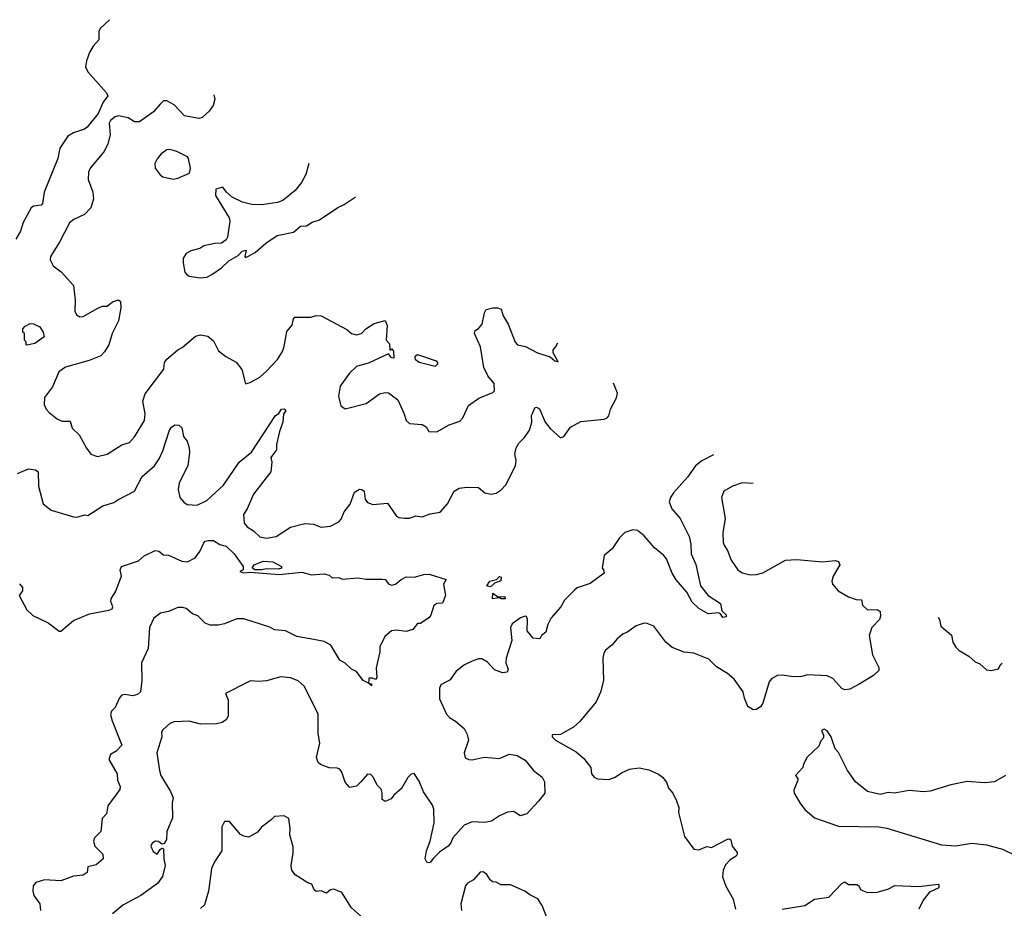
# Model space of a CAD drawing. Extents: x 1771496 to 1971148, y 471553 to 643630.
# Tile 687 of 702: x 1925260 to 1931387, y 573248 to 578779. Entities that reach past the tile are written whole.
import ezdxf

# ---------------------------------------------------------------- set-up
doc = ezdxf.new("R2010")
doc.units = 0

msp = doc.modelspace()

# ---------------------------------------------------------------- linework, layer by layer
at = {"layer": '0CON10XD'}
for points in [[(1925818.5, 578779.5), (1925761.6, 578725), (1925753.4, 578705), (1925752.1, 578655), (1925718, 578615), (1925695, 578575.6), (1925675, 578524), (1925668.9, 578485), (1925684.1, 578455), (1925800.9, 578325), (1925808.2, 578305), (1925780, 578265), (1925748.1, 578195), (1925679.4, 578110.6), (1925662.6, 578097.4), (1925594.5, 578074.5), (1925559.6, 578055), (1925510.8, 577979.2), (1925497, 577915), (1925413.3, 577705), (1925402.5, 577635), (1925393.8, 577625), (1925345, 577619.2), (1925331.2, 577608.8), (1925282.3, 577517.7), (1925265, 577462.7), (1925235, 577413.1)], [(1926467.5, 578311.5), (1926473.8, 578285), (1926464, 578245), (1926439.7, 578210.3), (1926395, 578170), (1926375, 578163.8), (1926285, 578181.4), (1926220.3, 578250.3), (1926175, 578273.8), (1926155, 578273.8), (1926135, 578254.2), (1926092.5, 578205), (1926005, 578143.5), (1925975, 578144.5), (1925935, 578168.1), (1925875, 578180), (1925855, 578174.4), (1925825, 578152.5), (1925816.9, 578135), (1925823.1, 578065), (1925808.1, 578005), (1925782.6, 577957.4), (1925698, 577855), (1925688.8, 577831.2), (1925685.8, 577785), (1925714.3, 577705), (1925719.4, 577665), (1925702.6, 577607.4), (1925663, 577567), (1925596.2, 577535), (1925569.2, 577515), (1925508, 577395), (1925452, 577305), (1925450, 577285), (1925467.5, 577247.5), (1925518.9, 577208.9), (1925595.3, 577125.3), (1925605.5, 577034.5), (1925602.2, 576965), (1925612.6, 576942.6), (1925635, 576930), (1925655, 576931.9), (1925745.4, 576984.6), (1925775.9, 576995.9), (1925805, 576996), (1925837.9, 577022.1), (1925875, 577036), (1925886.7, 577025), (1925890, 576985), (1925874.2, 576905), (1925835.8, 576825), (1925815.6, 576755), (1925788.3, 576711.7), (1925765, 576687.1), (1925692.4, 576657.6), (1925544.6, 576615.4), (1925502.6, 576587.4), (1925465, 576493.8), (1925413.4, 576426.6), (1925413.3, 576385), (1925425.7, 576355), (1925442.9, 576335), (1925495, 576292.2), (1925525, 576279.5), (1925575, 576280), (1925585.9, 576235.9), (1925630, 576195), (1925675, 576112.5), (1925702.5, 576075), (1925745, 576060), (1925805, 576073.8), (1925895, 576133.3), (1925942.3, 576147.7), (1925975, 576182), (1926037.5, 576285), (1926040.4, 576325), (1926026.7, 576405), (1926040.5, 576449.5), (1926157, 576603), (1926162.1, 576645), (1926175, 576665.9), (1926245, 576724.3), (1926271.8, 576738.2), (1926355, 576810), (1926385, 576817.5), (1926430, 576810), (1926465, 576780), (1926497.3, 576717.3), (1926542.8, 576682.8), (1926606.6, 576646.6), (1926642, 576602), (1926665, 576512.5), (1926695, 576520), (1926755, 576553.8), (1926795, 576591.2), (1926864.2, 576665), (1926896.3, 576713.7), (1926905.5, 576744.5), (1926922.4, 576837.6), (1926955, 576878.8), (1926962.9, 576917.1), (1926972.5, 576927.5), (1927072.5, 576927.5), (1927105, 576938.8), (1927136.4, 576936.4), (1927295, 576851.8), (1927325, 576826.9), (1927355, 576818.6), (1927386.7, 576825), (1927414.5, 576855.5), (1927465, 576888.8), (1927535, 576906.7), (1927545.6, 576875), (1927541.2, 576785), (1927561.7, 576761.7), (1927562.5, 576722.5), (1927575, 576730), (1927587, 576717), (1927588.3, 576671.7), (1927573.6, 576673.6), (1927555, 576700), (1927435, 576644), (1927355, 576620), (1927311.2, 576578.8), (1927255, 576497.5), (1927243.8, 576435), (1927257.5, 576375), (1927285, 576356.7), (1927415, 576390), (1927499.5, 576450.5), (1927535, 576459.2), (1927555, 576457.5), (1927612.1, 576412.1), (1927650.8, 576330.8), (1927664, 576285), (1927685, 576266.7), (1927765, 576260), (1927790, 576245), (1927806.4, 576216.4), (1927855, 576214), (1927932.8, 576257.2), (1927999.1, 576280.9), (1928018.3, 576301.7), (1928051.7, 576378.3), (1928117.6, 576422.4), (1928205, 576458.6), (1928215, 576470), (1928211.4, 576515), (1928173.3, 576563.3), (1928147.5, 576615), (1928127.3, 576742.7), (1928090, 576825), (1928093.3, 576845), (1928115, 576856.7), (1928138, 576885), (1928152, 576955), (1928163.3, 576975), (1928205, 576986.7), (1928235, 576986.2), (1928256.8, 576976.8), (1928269.4, 576935), (1928298.6, 576885), (1928342.9, 576772.9), (1928357.5, 576755), (1928407.5, 576745), (1928482.5, 576705), (1928561.7, 576681.7), (1928590, 576655), (1928610, 576650), (1928580, 576705), (1928580, 576725), (1928595, 576740), (1928609.1, 576767.1)], [(1926215, 577787.5), (1926245, 577793.3), (1926317.5, 577825), (1926323.3, 577855), (1926310.8, 577915), (1926303.3, 577925), (1926238.8, 577958.8), (1926195, 577971.2), (1926175, 577968.8), (1926140, 577945), (1926115, 577913.3), (1926100, 577885), (1926103.3, 577855), (1926134.1, 577814.1), (1926151.4, 577801.4), (1926215, 577787.5)], [(1927059.6, 577884.5), (1927041.2, 577815), (1927013.8, 577765), (1926974.2, 577715.8), (1926896.8, 577653.2), (1926865, 577642), (1926764.1, 577625.9), (1926705, 577630), (1926646.7, 577643.3), (1926582.5, 577675), (1926547.5, 577705), (1926525, 577737.5), (1926480, 577725), (1926477.5, 577685), (1926563.3, 577545), (1926566.7, 577525), (1926552.5, 577425), (1926545, 577410), (1926515, 577387.5), (1926473.9, 577386.1), (1926405, 577372.5), (1926380, 577355), (1926325, 577340), (1926295, 577323.3), (1926276.7, 577295), (1926276.7, 577265), (1926288.3, 577208.3), (1926297.5, 577195), (1926315, 577183.3), (1926383.3, 577173.3), (1926425, 577177.5), (1926455, 577193.3), (1926515, 577233.8), (1926561.7, 577278.3), (1926619.3, 577310.7), (1926645, 577337.5), (1926670, 577345), (1926660, 577305), (1926665, 577300), (1926675, 577302.5), (1926725, 577330), (1926791.7, 577388.3), (1926862.5, 577435), (1926963.6, 577456.4), (1927006.4, 577493.6), (1927045, 577496.7), (1927080.5, 577519.5), (1927125, 577533.8), (1927239.5, 577610.5), (1927278.3, 577628.3), (1927347.5, 577675), (1927349.4, 577675.6)], [(1925305, 576752.5), (1925300, 576755), (1925300, 576775), (1925290, 576785), (1925290, 576825), (1925280, 576835), (1925280, 576855), (1925295, 576872.5), (1925325, 576888), (1925345.8, 576885.8), (1925385, 576866.7), (1925405.8, 576835), (1925412.5, 576805), (1925355, 576763.8), (1925305, 576752.5)], [(1927845, 576619.6), (1927745, 576645.4), (1927722.8, 576662.8), (1927720.5, 576685), (1927735, 576695.4), (1927850.8, 576655), (1927859.6, 576645), (1927859.6, 576635), (1927845, 576619.6)], [(1925245.6, 575954.4), (1925315, 575984.2), (1925358.3, 575978.3), (1925374.1, 575964.1), (1925376.2, 575875), (1925406.7, 575765), (1925456.4, 575726.4), (1925594, 575684), (1925615, 575682), (1925665, 575696.7), (1925685, 575692.5), (1925777.6, 575752.4), (1925845, 575773.8), (1925870, 575790), (1925973.5, 575845), (1926023.1, 575935), (1926098.5, 576001.5), (1926128.5, 576045), (1926151.5, 576095), (1926192.9, 576225), (1926205, 576243.3), (1926225, 576257.5), (1926250, 576255), (1926268.3, 576238.3), (1926280, 576185), (1926301.2, 576155), (1926314.3, 576114.3), (1926316.8, 576083.2), (1926306.9, 576005), (1926253.3, 575895), (1926246.7, 575855), (1926255.8, 575805), (1926280.8, 575775), (1926301.7, 575761.7), (1926365, 575757.7), (1926425, 575786.4), (1926528.1, 575881.9), (1926625.6, 576025), (1926702.3, 576087.7), (1926852.5, 576315), (1926871.7, 576328.3), (1926890, 576355), (1926905, 576357.1), (1926915.8, 576345), (1926902.5, 576325), (1926898, 576275), (1926875.8, 576215), (1926858.6, 576135), (1926857.3, 576102.7), (1926822, 576055), (1926828.6, 576025), (1926823.5, 575965), (1926714.7, 575825.3), (1926676.2, 575735), (1926651.7, 575698.3), (1926656, 575645), (1926675, 575622.5), (1926715, 575598), (1926755, 575560), (1926795, 575551.2), (1926856.8, 575563.2), (1926945, 575621.2), (1927035, 575643.8), (1927088.3, 575638.3), (1927135, 575620), (1927195, 575626.2), (1927245, 575653.8), (1927260.5, 575669.5), (1927280, 575715), (1927316.1, 575763.9), (1927342.5, 575837.5), (1927375, 575856.7), (1927390, 575855), (1927403.6, 575843.6), (1927409.5, 575795), (1927423.7, 575773.7), (1927457.6, 575762.4), (1927549.2, 575769.2), (1927605, 575688), (1927619.7, 575679.7), (1927655, 575675.7), (1927685, 575676), (1927725, 575691.2), (1927765, 575684), (1927815, 575704.2), (1927877, 575713), (1927921.2, 575765), (1927963.3, 575845), (1927995, 575863.3), (1928045, 575870), (1928115, 575866.7), (1928154, 575834), (1928195, 575826.2), (1928225, 575831.2), (1928255, 575852), (1928285.4, 575884.6), (1928345, 576002.5), (1928349.2, 576035), (1928342, 576075), (1928350, 576115), (1928366.4, 576143.6), (1928401.5, 576178.5), (1928432.5, 576225), (1928446.5, 576275), (1928444.5, 576315), (1928451.3, 576328.7), (1928466.4, 576363.6), (1928475, 576367.5), (1928495, 576356.7), (1928530, 576275), (1928561.1, 576235), (1928625, 576175.8), (1928645, 576184), (1928687.2, 576242.7), (1928751.5, 576278.5), (1928896.6, 576293.4), (1928915, 576301.4), (1928925, 576314), (1928937.3, 576355), (1928974.5, 576425), (1928978.9, 576455), (1928955.8, 576517.2)], [(1929576.3, 576069.7), (1929505, 576034.3), (1929465, 576003.1), (1929415, 575931.1), (1929328.2, 575835), (1929308.9, 575805), (1929302, 575778), (1929318.9, 575735), (1929370.6, 575675), (1929425, 575563.3), (1929435.3, 575515.3), (1929438.2, 575455), (1929467, 575387), (1929496.7, 575255), (1929544.1, 575194.1), (1929620, 575145), (1929630, 575100), (1929655.4, 575075.4), (1929655, 575061.2), (1929635, 575058.8), (1929621.2, 575081.2), (1929608, 575088), (1929545, 575081.4), (1929485, 575114), (1929445, 575152.9), (1929411.8, 575215), (1929345, 575293.5), (1929320.9, 575335), (1929285, 575422.9), (1929268.2, 575445), (1929210.8, 575490.8), (1929145, 575565.6), (1929105, 575598.9), (1929075, 575604.4), (1929026.4, 575586.4), (1928992.9, 575555), (1928945.7, 575485), (1928896, 575445), (1928884, 575365), (1928893.3, 575355), (1928896.7, 575335), (1928810.4, 575269.6), (1928728.1, 575241.9), (1928711.5, 575228.5), (1928650, 575165), (1928626.3, 575123.6), (1928568.1, 575055), (1928545.6, 575015), (1928532.9, 574967.1), (1928506.2, 574945), (1928496.7, 574925), (1928455, 574930), (1928418, 574975), (1928420, 575045), (1928413.3, 575063.3), (1928405, 575066.2), (1928376.7, 575055), (1928325, 575018), (1928314.2, 574995), (1928322, 574915), (1928288.1, 574805), (1928285.8, 574775), (1928299.2, 574735), (1928292.5, 574717.5), (1928264.5, 574714.5), (1928215, 574733.1), (1928170.2, 574780.2), (1928135, 574801.1), (1928115, 574800.5), (1928075, 574786.2), (1928026.9, 574763.1), (1927976, 574725), (1927939.1, 574670.9), (1927881.2, 574638.8), (1927872.6, 574617.4), (1927872.4, 574552.4), (1927915.6, 574455.6), (1927934.2, 574435), (1927972.4, 574412.4), (1928026.7, 574366.7), (1928045, 574330), (1928052.5, 574295), (1928026.7, 574215), (1928032.5, 574185), (1928053.8, 574173.8), (1928075, 574172.9), (1928150.9, 574189.1), (1928245, 574180.8), (1928305, 574206.9), (1928355, 574199.6), (1928405, 574170), (1928458, 574105), (1928511.2, 574065), (1928525.5, 574035.5), (1928527.6, 573965), (1928489.3, 573915), (1928415, 573836.9), (1928375, 573824.3), (1928335, 573849.4), (1928295, 573845.8), (1928245, 573823.8), (1928195, 573790), (1928155, 573782.9), (1928075, 573785.6), (1928025, 573765.8), (1927955, 573686.7), (1927943.8, 573656.2), (1927927.1, 573635), (1927873.2, 573596.8), (1927832, 573558), (1927815.9, 573534.1), (1927805, 573530), (1927793.3, 573535), (1927784, 573555), (1927791.9, 573605), (1927813.5, 573665), (1927839.3, 573780.7), (1927837.9, 573865), (1927828.9, 573888.9), (1927772.7, 573972.7), (1927745, 574040), (1927715, 574086.7), (1927695, 574082.5), (1927675, 574062.5), (1927635.8, 573994.2), (1927588.3, 573951.7), (1927571.7, 573928.3), (1927535, 573912.5), (1927516.1, 573926.1), (1927516, 573965), (1927509.2, 573989.2), (1927484.2, 574014.2), (1927462.3, 574062.3), (1927445, 574080), (1927425, 574083.8), (1927382, 574035), (1927355, 574008.8), (1927315, 574000), (1927285, 574032.5), (1927265.5, 574095.5), (1927253, 574113), (1927235, 574120.8), (1927185, 574121.9), (1927132.8, 574142.8), (1927118, 574155), (1927106.2, 574186.2), (1927126.7, 574275), (1927117.3, 574335), (1927118.2, 574458.2), (1927030.3, 574630.3), (1926993.2, 574663.2), (1926945, 574682.5), (1926885, 574688.8), (1926795.9, 574664.1), (1926745, 574658.8), (1926697, 574663), (1926675, 574653.3), (1926540, 574585), (1926556.2, 574545), (1926556.2, 574445), (1926546.4, 574423.6), (1926520, 574405), (1926485, 574396.2), (1926385, 574394.2), (1926315, 574411.9), (1926222.1, 574407.9), (1926195, 574398), (1926151.2, 574358.8), (1926143.3, 574343.3), (1926144, 574315), (1926114, 574215), (1926129.4, 574105), (1926138.9, 574075), (1926199.1, 573975), (1926215.8, 573935), (1926209.2, 573905), (1926210, 573810), (1926174.7, 573725.3), (1926173.2, 573676.8), (1926159.4, 573650.6), (1926145, 573648), (1926123.5, 573663.5), (1926105, 573664.7), (1926085, 573653.1), (1926075.8, 573635), (1926090.7, 573600.7), (1926115, 573584.5), (1926135, 573614), (1926145, 573621.2), (1926155, 573617.5), (1926156.9, 573555), (1926166.2, 573515), (1926147.8, 573445), (1926118.3, 573401.7), (1926013.2, 573326.8), (1925902.4, 573267.6), (1925837, 573213)], [(1929823.1, 575891.7), (1929755, 575896.8), (1929695, 575876.5), (1929640.8, 575845), (1929627.5, 575805), (1929649.2, 575675), (1929635.9, 575584.1), (1929637.5, 575525), (1929645, 575503.3), (1929664.3, 575474.3), (1929687.5, 575415), (1929728.8, 575355), (1929755.7, 575335.7), (1929805, 575324.3), (1929845, 575325.8), (1929885, 575335.7), (1930025, 575415.7), (1930095, 575419.4), (1930255, 575405.6), (1930335, 575412.5), (1930355.9, 575405.9), (1930363.3, 575385), (1930321.2, 575315), (1930313.6, 575283.6), (1930317.5, 575265), (1930352.5, 575225), (1930417.3, 575187.3), (1930465, 575170), (1930497.3, 575167.3), (1930503.8, 575135), (1930535, 575106.2), (1930595, 575108.8), (1930613.3, 575095), (1930616.4, 575066.4), (1930610, 575045), (1930562, 574995), (1930545.7, 574945), (1930566, 574825), (1930605, 574746.7), (1930605, 574727.5), (1930573.7, 574696.3), (1930486.9, 574645), (1930425, 574611.2), (1930395, 574607.5), (1930376.4, 574616.4), (1930319.3, 574679.3), (1930285, 574695.8), (1930165, 574700.8), (1930125, 574691.2), (1930075, 574689.2), (1930005, 574700), (1929975, 574696.9), (1929940.9, 574679.1), (1929923.2, 574656.8), (1929883.3, 574525), (1929871.2, 574505), (1929844.3, 574485.7), (1929825, 574482.5), (1929791.4, 574505), (1929770, 574555), (1929761.4, 574595), (1929705.7, 574675), (1929665, 574709.4), (1929595, 574751.1), (1929548.5, 574798.5), (1929455, 574836.7), (1929395, 574841.4), (1929320.3, 574870.3), (1929280, 574905), (1929205, 575003.3), (1929165, 575021.2), (1929145, 575023.8), (1929095, 575006), (1929037.5, 574965), (1929015, 574955.8), (1928977.1, 574925), (1928943.6, 574886.4), (1928905.8, 574855), (1928894.6, 574835.4), (1928889.4, 574805), (1928893.1, 574665), (1928875, 574592.5), (1928846.8, 574533.2), (1928745, 574410), (1928705.5, 574374.5), (1928625, 574330), (1928573, 574327), (1928572.5, 574315), (1928594.3, 574294.3), (1928722.1, 574222.1), (1928769.8, 574179.8), (1928814, 574125), (1928818.6, 574085), (1928835, 574064.2), (1928855, 574054.3), (1928925, 574050.6), (1928965, 574063.5), (1929005, 574091.9), (1929055, 574112.9), (1929115, 574121.4), (1929175, 574108.8), (1929235, 574083.8), (1929260, 574065), (1929285, 574032.5), (1929297.5, 573995), (1929324.1, 573964.1), (1929347.7, 573917.7), (1929361.2, 573875), (1929358.8, 573845), (1929395.8, 573695), (1929455.6, 573615.6), (1929485, 573610.8), (1929535, 573632.5), (1929565, 573627.1), (1929665, 573677.5), (1929675, 573680), (1929684.2, 573674.2), (1929693.8, 573635), (1929723.8, 573595), (1929724.2, 573585), (1929718, 573572), (1929680.7, 573549.3), (1929652, 573518), (1929636.9, 573485), (1929632.8, 573442.8), (1929654.4, 573385), (1929699.5, 573305), (1929713.1, 573243.1)], [(1925258.3, 575268.3), (1925277.5, 575245), (1925277.5, 575225), (1925257.5, 575195), (1925305, 575106.7), (1925341.2, 575071.2), (1925437.5, 575025), (1925505, 574972.5), (1925515, 574972.5), (1925595, 575040), (1925695, 575080.6), (1925815, 575103.1), (1925835, 575112.5), (1925840, 575125), (1925827.3, 575157.3), (1925828.6, 575175), (1925858.5, 575221.5), (1925885.7, 575294.3), (1925892.5, 575315), (1925886, 575355), (1925894.3, 575375.7), (1925998.6, 575411.4), (1926035, 575441.2), (1926102.5, 575475), (1926125, 575472), (1926155, 575448.8), (1926185, 575445.8), (1926269.7, 575409.7), (1926305, 575404.3), (1926351.4, 575428.6), (1926381.1, 575468.9), (1926405, 575523.3), (1926415, 575533.3), (1926435, 575537.5), (1926465, 575537.5), (1926505, 575513.3), (1926545, 575502.5), (1926595, 575454), (1926650, 575375), (1926650, 575355), (1926630, 575345), (1926655, 575336.7), (1926695, 575340), (1926875, 575324.7), (1927015, 575340.8), (1927075, 575323.2), (1927155, 575330), (1927185, 575322), (1927205, 575306), (1927245, 575306.2), (1927266.4, 575296.4), (1927365, 575305.8), (1927415, 575296), (1927515, 575296), (1927533.6, 575293.6), (1927557.5, 575265), (1927575, 575258.8), (1927597.5, 575265), (1927633.3, 575295), (1927665, 575310.8), (1927715, 575308.6), (1927775.7, 575325.7), (1927807, 575327), (1927913.8, 575295), (1927896.2, 575265), (1927910.4, 575195), (1927891.7, 575148.3), (1927855, 575144.6), (1927836.6, 575133.4), (1927817.6, 575072.4), (1927806, 575055), (1927755, 575020), (1927735, 575020), (1927707.3, 574982.7), (1927665, 574970), (1927605, 574979.4), (1927574.6, 574975.4), (1927531.2, 574938.8), (1927500, 574875), (1927500, 574845), (1927478.8, 574745), (1927482.5, 574685), (1927475, 574672.5), (1927455, 574680), (1927435, 574680), (1927432.5, 574675), (1927430, 574650), (1927450, 574645), (1927448.3, 574631.7), (1927430, 574650), (1927396.7, 574665), (1927355, 574722.5), (1927325, 574736.2), (1927285, 574772.9), (1927252.7, 574792.7), (1927195.4, 574885.4), (1927155, 574909.4), (1927090.6, 574920.6), (1926985, 574940.5), (1926915, 574975.8), (1926845, 574981.2), (1926817.3, 574997.3), (1926655, 575049.4), (1926610.9, 575049.1), (1926535, 575019.2), (1926495, 575010.8), (1926445, 575010), (1926413.6, 575023.6), (1926368.6, 575068.6), (1926335, 575081.7), (1926295, 575113.1), (1926275, 575120.7), (1926245, 575119.7), (1926185, 575094.8), (1926135.2, 575084.8), (1926095.7, 575054.3), (1926067.5, 574995), (1926058.7, 574865), (1926017.2, 574775), (1926020.8, 574665), (1926012, 574595), (1925992.2, 574577.8), (1925965, 574570.4), (1925915, 574578.9), (1925895, 574574.5), (1925881.6, 574558.4), (1925855, 574497.5), (1925830.5, 574475), (1925825.5, 574455), (1925835.6, 574415), (1925896.1, 574263.9), (1925859.4, 574225), (1925824.5, 574205.5), (1925814.3, 574175), (1925865.7, 574085), (1925869.4, 574045), (1925884.3, 574005), (1925883, 573987), (1925808.6, 573885), (1925799.2, 573835), (1925772.3, 573807.7), (1925764.3, 573725), (1925725, 573686.2), (1925718.6, 573665), (1925728.6, 573635), (1925778, 573585), (1925780, 573555), (1925735, 573518.8), (1925684.5, 573505.5), (1925679.1, 573470.9), (1925655.2, 573454.8), (1925595, 573447.9), (1925515, 573419.6), (1925415, 573424.2), (1925360.6, 573409.4), (1925343.3, 573386.7), (1925341.3, 573355), (1925347.8, 573327.8), (1925364.6, 573304.6), (1925385.8, 573275), (1925388.9, 573235)], [(1926723.9, 575353.9), (1926707, 575367), (1926718.1, 575385), (1926775, 575409.7), (1926835.6, 575404.4), (1926890, 575375), (1926890, 575365), (1926870.3, 575359.7), (1926795, 575360), (1926765, 575354.3), (1926723.9, 575353.9)], [(1928185, 575249.2), (1928166.7, 575255), (1928186.2, 575285), (1928226.4, 575293.6), (1928245, 575312.5), (1928255, 575310), (1928253, 575287), (1928215, 575271.2), (1928195, 575253.3), (1928185, 575249.2)], [(1928275, 575173.3), (1928255, 575173.3), (1928245, 575180), (1928202.5, 575175), (1928205, 575210), (1928235, 575187.5), (1928278.3, 575188.3), (1928280, 575175), (1928275, 575173.3)], [(1930975.2, 575060.9), (1930983.3, 575045), (1930992.5, 575005), (1931058.3, 574948.3), (1931067.5, 574905), (1931085, 574872.5), (1931105, 574852.5), (1931165, 574817.5), (1931205, 574782.5), (1931235, 574770), (1931275, 574733.3), (1931305, 574727.5), (1931350.7, 574739.3), (1931363.6, 574766.4), (1931373.4, 574773.8)], [(1931395, 574074.2), (1931325, 574035.6), (1931265, 574028.9), (1931155, 574037.5), (1931055, 574016.5), (1930925, 573976.4), (1930885, 573973.8), (1930795, 573981.8), (1930704.2, 573964.2), (1930665, 573968), (1930615, 573955.8), (1930535, 573975.6), (1930461.4, 574035), (1930411.4, 574105), (1930355, 574217.5), (1930335, 574240), (1930310, 574315), (1930285, 574352.5), (1930265, 574362.5), (1930250, 574355), (1930262.5, 574325), (1930261.7, 574308.3), (1930245, 574290), (1930233.3, 574256.7), (1930160.7, 574189.3), (1930137.5, 574145), (1930133.3, 574125), (1930086.7, 574075), (1930102, 574055), (1930102.5, 574045), (1930077, 573983), (1930078.8, 573965), (1930118.3, 573898.3), (1930145, 573863.3), (1930205, 573811.2), (1930355, 573758.6), (1930605, 573754.4), (1930655, 573747.5), (1930995, 573642.5), (1931085, 573635.7), (1931185, 573653.3), (1931275, 573642.9), (1931375, 573615.6), (1931455.7, 573575.7)], [(1927435, 573152.5), (1927325, 573250), (1927265, 573346.7), (1927215, 573367.5), (1927195, 573362.5), (1927168.3, 573341.7), (1927135, 573356.7), (1927105, 573353.3), (1927092.5, 573362.5), (1927078.7, 573398.7), (1927053.9, 573406.1), (1926975, 573456.2), (1926952.9, 573485), (1926950, 573515), (1926962.7, 573592.7), (1926961.2, 573631.2), (1926940, 573705), (1926942.5, 573745), (1926935, 573806.7), (1926905, 573822.5), (1926845, 573820), (1926825, 573797.5), (1926765, 573753.3), (1926739.1, 573720.9), (1926685, 573691.2), (1926655, 573696.2), (1926635, 573706.7), (1926565, 573787.5), (1926535, 573787.5), (1926518.8, 573755), (1926518.6, 573605), (1926472.3, 573537.7), (1926454.5, 573495), (1926434.4, 573355), (1926410.9, 573269.1), (1926385, 573247.1)], [(1928545, 573179.2), (1928510.6, 573265), (1928485, 573306.2), (1928435, 573331.2), (1928404.2, 573354.2), (1928314.1, 573394.1), (1928254.4, 573394.4), (1928225, 573411.2), (1928202.3, 573412.3), (1928186.7, 573425), (1928167.7, 573457.7), (1928145, 573473.8), (1928125, 573473.3), (1928083.3, 573425), (1928045.9, 573404.1), (1928033.3, 573386.7), (1928004.3, 573275), (1928008.6, 573235)], [(1930005, 573242.9), (1930145, 573264.4), (1930205, 573304.3), (1930295, 573316.7), (1930375, 573402.5), (1930395, 573412.5), (1930417, 573397), (1930470, 573395), (1930479.3, 573389.3), (1930493.6, 573363.6), (1930535, 573346.2), (1930595, 573348), (1930662.1, 573367.9), (1930705, 573389.2), (1930855, 573383.1), (1930975, 573397.5), (1930980, 573395), (1930980, 573375), (1930922.3, 573347.7), (1930881.3, 573298.7), (1930855, 573242.5)]]:
    msp.add_lwpolyline(points, dxfattribs=at)

doc.saveas('drawing.dxf')
